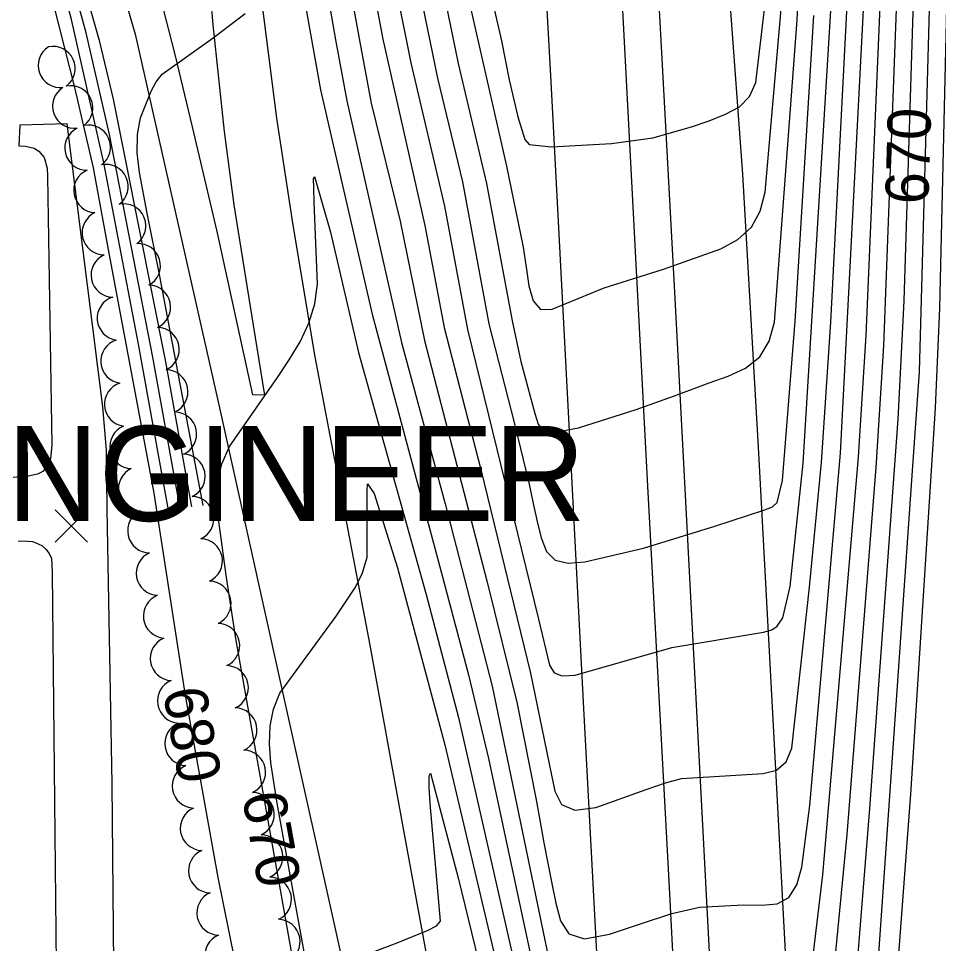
# Model space of a CAD drawing. Extents: x 79600 to 91800, y 75600 to 84400.
# Drawn here: x 86092.4 to 86518.8, y 79087.1 to 79515.8 of the extents above; entities that cross this region are included whole.
import ezdxf

# ---------------------------------------------------------------- set-up
doc = ezdxf.new("R2010")
doc.units = 0
for name, color, linetype in [('080-085$0$TI_CCLOGO', 7, 'Continuous'), ('080-090$0$INDEX', 7, 'Continuous'), ('080-090$0$INDXLBL', 7, 'Continuous'), ('080-090$0$INTER', 7, 'Continuous'), ('080-090$0$INTERSTATE', 7, 'Continuous'), ('080-090$0$ROAD', 7, 'Continuous'), ('080-090$0$SPOTMARK', 7, 'Continuous'), ('080-090$0$TREES', 7, 'Continuous')]:
    doc.layers.add(name, color=color, linetype=linetype)

# ---------------------------------------------------------------- blocks, each defined once
blk = doc.blocks.new('080-090$0$SPOTS')
at = {"layer": '080-090$0$SPOTMARK'}
for p, q in [((-0.5, -0.5), (0.5, 0.5)), ((-0.5, 0.5), (0.5, -0.5))]:
    blk.add_line(p, q, dxfattribs=at)

msp = doc.modelspace()

# ---------------------------------------------------------------- linework, layer by layer
at = {"layer": '080-090$0$INDEX'}
for points in [[(86261.94, 80000.53), (86251.84, 79964.4), (86244.72, 79922.61), (86238.61, 79884.34), (86235.13, 79855.13), (86233.72, 79826.01), (86233.46, 79797.83), (86234.52, 79770.25), (86242.21, 79685.14), (86251.11, 79617.75), (86255.43, 79589.26), (86274.22, 79495.21), (86289.84, 79428.85), (86300.51, 79371.75), (86333.37, 79237.5), (86338.56, 79216.14), (86340.69, 79212.66), (86344.41, 79211.16), (86350.43, 79211.54), (86395.26, 79224.38), (86437.75, 79231.47)], [(86437.75, 79231.47), (86441.49, 79232.5), (86444.08, 79234.28), (86446.59, 79238.05), (86450.01, 79252.66), (86456.13, 79309.83), (86469.1, 79521.98), (86472.15, 79597.35), (86473.24, 79664.81), (86473.23, 79703.33), (86471.51, 79750.54), (86466.83, 79827.13), (86459.97, 79893.95), (86457.99, 79940.71), (86457.68, 79959.6), (86455.8, 79977.51), (86449.41, 80000)], [(86470.84, 78949.48), (86486.93, 79149.75), (86500.17, 79330.09), (86502.83, 79385.02), (86508.71, 79573.45)], [(86246.21, 78751.85), (86241.19, 78762.32), (86234.9, 78778.52), (86232.13, 78796.81), (86230.81, 78845.4), (86230.04, 78864.39), (86219.18, 78919.23), (86213.99, 78948.14), (86209.79, 78986.84), (86205.66, 79015.43), (86184.94, 79117.68), (86169.63, 79202.98), (86155.24, 79295.88), (86134.2, 79408.83), (86127.12, 79446.68), (86118.5, 79483.87), (86106.7, 79530.75)], [(86237.2, 78980.86), (86199.89, 79190.16), (86193.14, 79228.5), (86188.84, 79256.84), (86185.03, 79285.07), (86184.42, 79293.57), (86184.76, 79301.63), (86186.58, 79309.51), (86190.24, 79317.43), (86212.47, 79349.42), (86217.9, 79357.6), (86222.89, 79365.99), (86227.03, 79374.65), (86229.82, 79383.62), (86231, 79392.93), (86229.5, 79430.5), (86229.24, 79437.36), (86229.19, 79441.54), (86229.55, 79442.61), (86237.04, 79416.83), (86249.96, 79361.08), (86281.43, 79248.93), (86296.31, 79191.91), (86330.19, 79042.93)]]:
    msp.add_lwpolyline(points, dxfattribs=at)
at = {"layer": '080-090$0$INTER'}
for points in [[(86271.2, 79616.92), (86296.12, 79494.91), (86309.35, 79439.42), (86321.16, 79375.67), (86325.22, 79356.8), (86331.71, 79332.79), (86333.28, 79327.84), (86335.31, 79324.8), (86338.81, 79323.64), (86352.03, 79326.18), (86378.73, 79334.63), (86395.98, 79340.84), (86412.58, 79347.03), (86421.26, 79350.08), (86429.43, 79353.8), (86436.04, 79359.03), (86440.35, 79366.33), (86442.81, 79375.1), (86453.32, 79515.23), (86457.05, 79592.38)], [(86291.23, 79613.98), (86316.24, 79505.41), (86319.81, 79487.39), (86323.86, 79470.28), (86327.01, 79459.7), (86329.05, 79457.51), (86339.44, 79456.33), (86367.28, 79457.84), (86386.37, 79460.6), (86404.28, 79465.57), (86412.52, 79468.47), (86420.08, 79471.44), (86426.51, 79474.97), (86431.28, 79479.71), (86434.11, 79486.11), (86438.37, 79521.38)], [(86243.66, 79600.06), (86261.21, 79506.18), (86280.75, 79419.95), (86289.68, 79372.6), (86306.73, 79306.75), (86329.64, 79212.48), (86339.31, 79165.86), (86341.01, 79157.73), (86344.13, 79151.64), (86350.19, 79148.89), (86360.05, 79150.22), (86383.26, 79158.48), (86392.28, 79161.65), (86399.63, 79163.58), (86437.53, 79165.89), (86443.72, 79167.53), (86448.26, 79171.27), (86450.86, 79177.72), (86459, 79252.27), (86464.53, 79310.02), (86468.88, 79375.09), (86477.26, 79537.23)], [(86263.59, 79600.37), (86286.67, 79488.22), (86298.18, 79440.2), (86310.44, 79374.29), (86322.34, 79328.03), (86329.02, 79299.97), (86330.96, 79291.08), (86332.78, 79282.7), (86334.62, 79275.08), (86337.14, 79268.87), (86341.16, 79264.82), (86347.23, 79263.39), (86354.96, 79264.01), (86382.12, 79270.43), (86415.13, 79280.52), (86437.85, 79287.95), (86441.87, 79289.53), (86444.1, 79291.58), (86446.57, 79301.72), (86452.32, 79375.5), (86461.07, 79517.17)], [(86283.82, 79600.46), (86318.62, 79447.34), (86326.33, 79409.9), (86327.69, 79400.58), (86329.01, 79391.87), (86330.96, 79384.92), (86334.34, 79381.04), (86339.7, 79381.06), (86363.78, 79390.95), (86391.35, 79399.64), (86417.93, 79409.16), (86425.81, 79413.42), (86432.06, 79419.1), (86436.15, 79426.6), (86438.52, 79435.41), (86446.79, 79530.99)], [(86234.79, 79591.23), (86250.55, 79504.84), (86255.81, 79476.6), (86269.27, 79421.93), (86280.58, 79366.57), (86309.57, 79254.64), (86323.35, 79198.98), (86332.46, 79152.91), (86335.89, 79133.8), (86339.58, 79114.88), (86341.47, 79105.9), (86343.63, 79097.72), (86347.48, 79091.67), (86354.73, 79089.29), (86366.38, 79091.45), (86380.69, 79096.25), (86395.2, 79101.1), (86407.97, 79103.97), (86428.45, 79105.07), (86436.88, 79104.86), (86444, 79105.57), (86449.48, 79108.43), (86453.15, 79114.3), (86455.44, 79122.46), (86459.14, 79151.14), (86473.42, 79314.4), (86484.52, 79529.02)], [(86476.85, 78756.13), (86481.69, 78768.42), (86486.16, 78782.8), (86489.97, 78800.08), (86493.43, 78828.29), (86498.63, 78942.09), (86499.6, 78971.48), (86498.29, 79028.94), (86499.11, 79065.82), (86506.03, 79156.31), (86517.48, 79335.46), (86519.47, 79381.53), (86523.84, 79574.39)], [(86227.9, 79571.94), (86239.36, 79505.91), (86244.58, 79477.72), (86269.93, 79365.62), (86290.23, 79290.87), (86311.89, 79206.47), (86338.91, 79076.1)], [(86487.87, 79035.84), (86506.62, 79304.04), (86510.05, 79352.11), (86515.6, 79553.81)], [(86172.77, 79289.45), (86160.68, 79356.65), (86142.23, 79449.9), (86136.5, 79478.38), (86130.11, 79505.08), (86117.41, 79549.48)], [(86222.24, 79539.9), (86232.45, 79482.79), (86256.28, 79378.8), (86288.37, 79259.35), (86300.95, 79211.61), (86310.3, 79172.83), (86336.33, 79050.86), (86343.87, 79015.36), (86353.5, 78954.99), (86354.33, 78950.7), (86355.75, 78948.71), (86363.75, 78949.92), (86387.13, 78958.44), (86446.27, 78982.58), (86452.52, 78985.13), (86456.59, 78987), (86458.99, 78989.19), (86461.93, 78999.38), (86466.52, 79035.2), (86476.51, 79137.68), (86489.91, 79307.72), (86493.54, 79364.18), (86500.29, 79544.81)], [(86161.92, 79288.02), (86148.03, 79364.87), (86131.93, 79448.89), (86116.94, 79515.32), (86112.02, 79534.11)], [(86167.33, 79288.73), (86154.75, 79358.82), (86134.57, 79462.03), (86123.83, 79509.12), (86116.31, 79536.43)], [(86458.73, 79064.74), (86465.18, 79119.02), (86481.79, 79312.76), (86485.28, 79368.93), (86492.08, 79529.02)], [(86178.06, 79290.15), (86157.72, 79397.22), (86151.97, 79425.64), (86148.53, 79444.48), (86147.48, 79453.51), (86147.53, 79462.02), (86148.97, 79469.78), (86153.9, 79482.15), (86156.26, 79486.44), (86158.96, 79489.97), (86182.67, 79506.87), (86197.5, 79518.18)], [(86238.88, 79005.93), (86217.32, 79124.06), (86212.28, 79152.14), (86209.32, 79170.89), (86208.68, 79179.75), (86209.01, 79188.01), (86210.55, 79195.78), (86213.47, 79203.2), (86239.59, 79238.92), (86248.53, 79252.25), (86251.89, 79258.88), (86254.07, 79266.16), (86254, 79296.71), (86254.21, 79300.17), (86257.2, 79295.64), (86268.08, 79261.18), (86290.01, 79179.19), (86317.24, 79064.13)], [(86242.53, 79077.89), (86267.84, 79087.49), (86282.29, 79093.33), (86286.19, 79095.28), (86288.04, 79097.54), (86283.25, 79152.03), (86282.77, 79159.62), (86282.75, 79164.84), (86283.37, 79166.12), (86296.24, 79117.56), (86311.72, 79053.67)]]:
    msp.add_lwpolyline(points, dxfattribs=at)
at = {"layer": '080-090$0$INTERSTATE'}
for p, q in [((86396.6, 79388.93), (86376.02, 79770.76)), ((86330.52, 79639.63), (86339.11, 79486.47)), ((86415.11, 79619.77), (86427.91, 79443.7)), ((86175.07, 79598.81), (86182.48, 79512.84)), ((86131.31, 79562.37), (86146.41, 79508.55)), ((86370.49, 79555.23), (86383.87, 79299.11)), ((86165.1, 79499.12), (86156.72, 79531.1)), ((86212.14, 79469.59), (86205.35, 79523.01)), ((86182.48, 79512.84), (86187.81, 79463.46)), ((86146.41, 79508.55), (86184.92, 79338.18)), ((86173.03, 79465.62), (86165.1, 79499.12)), ((86339.11, 79486.47), (86347.47, 79327.51)), ((86219.69, 79420.04), (86212.14, 79469.59)), ((86184.47, 79417.12), (86173.03, 79465.62)), ((86187.81, 79463.46), (86192.27, 79429.46)), ((86427.91, 79443.7), (86435.34, 79314.39)), ((86192.27, 79429.46), (86201.11, 79373.66)), ((86229.97, 79359.09), (86219.69, 79420.04)), ((86201.03, 79341.39), (86184.47, 79417.12)), ((86417.59, 78987.84), (86396.6, 79388.93)), ((86201.11, 79373.66), (86206.43, 79341.31)), ((86255.33, 79225.34), (86229.97, 79359.09)), ((86206.43, 79341.31), (86201.03, 79341.39)), ((86184.92, 79338.18), (86213.41, 79209.92)), ((86347.47, 79327.51), (86354.08, 79199.03)), ((86435.34, 79314.39), (86442.78, 79176.62)), ((86383.87, 79299.11), (86394.03, 79113.12)), ((86271.05, 79139.52), (86255.33, 79225.34)), ((86213.41, 79209.92), (86246.58, 79060.96)), ((86354.08, 79199.03), (86361.29, 79064.18)), ((86442.78, 79176.62), (86452.78, 78989.24)), ((86285.24, 79062.44), (86271.05, 79139.52)), ((86394.03, 79113.12), (86402.49, 78942.65))]:
    msp.add_line(p, q, dxfattribs=at)
at = {"layer": '080-090$0$ROAD'}
for p, q in [((86093, 79466.44), (86092.57, 79456.89)), ((86115.03, 79467.07), (86093, 79466.44)), ((86131.57, 79335.81), (86115.03, 79467.07)), ((86092.57, 79456.89), (86095.62, 79456.7)), ((86095.62, 79456.7), (86099.62, 79455.81)), ((86099.62, 79455.81), (86101.81, 79454.39)), ((86101.81, 79454.39), (86104.26, 79451.45)), ((86104.26, 79451.45), (86105.71, 79446.44)), ((86105.71, 79446.44), (86105.93, 79442.56)), ((86105.93, 79442.56), (86107.89, 79318.17)), ((86133.2, 79315.71), (86131.57, 79335.81)), ((86107.89, 79318.17), (86107.24, 79311.81)), ((86133.47, 79288.42), (86133.2, 79315.71)), ((86107.24, 79311.81), (86106.09, 79308.92)), ((86106.09, 79308.92), (86103.69, 79305.91)), ((86096.87, 79303.8), (86089.93, 79303.08)), ((86101.18, 79304.7), (86096.87, 79303.8)), ((86103.69, 79305.91), (86101.18, 79304.7)), ((86135.81, 79161.12), (86133.47, 79288.42)), ((86092.25, 79273.82), (86096.54, 79273.62)), ((86096.54, 79273.62), (86098.9, 79273.44)), ((86098.9, 79273.44), (86100.41, 79272.86)), ((86100.41, 79272.86), (86103.16, 79271.58)), ((86103.16, 79271.58), (86105.07, 79269.88)), ((86105.07, 79269.88), (86106.7, 79267.92)), ((86106.7, 79267.92), (86107.64, 79265.55)), ((86107.64, 79265.55), (86107.87, 79262.78)), ((86107.87, 79262.78), (86107.95, 79258.9)), ((86107.95, 79258.9), (86113.35, 78754.19)), ((86139.38, 78762.52), (86135.81, 79161.12))]:
    msp.add_line(p, q, dxfattribs=at)
at = {"layer": '080-090$0$TREES'}
for centre, start, end in [((86111.81, 79494.04), 122.0754, 276.7147), ((86108.42, 79492.68), 306.8998, 101.5391), ((86118.46, 79475.18), 122.0754, 276.7147), ((86116.62, 79474.44), 306.8481, 101.4873), ((86124.81, 79456.2), 306.8481, 101.4873), ((86124.13, 79455.77), 115.8748, 270.5141), ((86132.99, 79437.95), 306.8481, 101.4873), ((86128.25, 79436.1), 113.1467, 267.786), ((86141.18, 79419.7), 306.8481, 101.4873), ((86132.16, 79416.55), 114.8226, 269.4619), ((86147.95, 79401.27), 298.8474, 93.4866), ((86136.28, 79396.96), 114.3165, 268.9558), ((86152.69, 79382.04), 294.2176, 88.8569), ((86139.16, 79376.94), 107.419, 262.0583), ((86156.69, 79362.45), 294.2176, 88.8569), ((86140.81, 79357), 107.419, 262.0583), ((86160.69, 79342.85), 294.2176, 88.8569), ((86142.47, 79337.07), 107.419, 262.0583), ((86164.69, 79323.25), 294.2176, 88.8569), ((86145.07, 79317.49), 113.1033, 267.7425), ((86168.69, 79303.66), 294.2176, 88.8569), ((86149, 79297.96), 114.9855, 269.6247), ((86172.69, 79284.06), 294.2176, 88.8569), ((86153.26, 79278.42), 114.9855, 269.6247), ((86176.69, 79264.47), 294.2176, 88.8569), ((86157.22, 79258.75), 113.1528, 267.7921), ((86180.69, 79244.87), 294.2176, 88.8569), ((86160.54, 79238.95), 111.2076, 265.8469), ((86184.69, 79225.27), 294.2176, 88.8569), ((86163.71, 79219.25), 112.4335, 267.0727), ((86188.69, 79205.68), 294.2176, 88.8569), ((86167.09, 79199.54), 112.4335, 267.0727), ((86192.69, 79186.08), 294.2176, 88.8569), ((86170.48, 79179.83), 112.4335, 267.0727), ((86196.69, 79166.49), 294.2176, 88.8569), ((86173.95, 79160.15), 112.9164, 267.5556), ((86200.69, 79146.89), 294.2176, 88.8569), ((86177.63, 79140.52), 113.6796, 268.3188), ((86204.69, 79127.29), 294.2176, 88.8569), ((86181.46, 79120.89), 113.7451, 268.3844), ((86208.69, 79107.7), 294.2176, 88.8569), ((86185.34, 79101.28), 114.0049, 268.6442), ((86212.69, 79088.1), 294.2176, 88.8569), ((86189.08, 79081.59), 112.8703, 267.5096)]:
    msp.add_arc(centre, 10.25, start, end, dxfattribs=at)

# ---------------------------------------------------------------- block references
at = {"layer": '080-090$0$SPOTMARK', "xscale": 15, "yscale": 15}
msp.add_blockref('080-090$0$SPOTS', (86116.88, 79280.68), dxfattribs=at)

# ---------------------------------------------------------------- texts
at = {"layer": '080-085$0$TI_CCLOGO'}
msp.add_text('CUYAHOGA COUNTY ENGINEER', height=44, dxfattribs=at).set_placement((85430, 79283))
at = {"layer": '080-090$0$INDXLBL'}
for s, rotation, p in [('670', 88.3002, (86514.06, 79429.54)), ('680', 280.0961, (86159.25, 79204.25)), ('670', 280.3306, (86195.89, 79155.85))]:
    msp.add_text(s, height=20, rotation=rotation, dxfattribs=at).set_placement(p)

doc.saveas('drawing.dxf')
